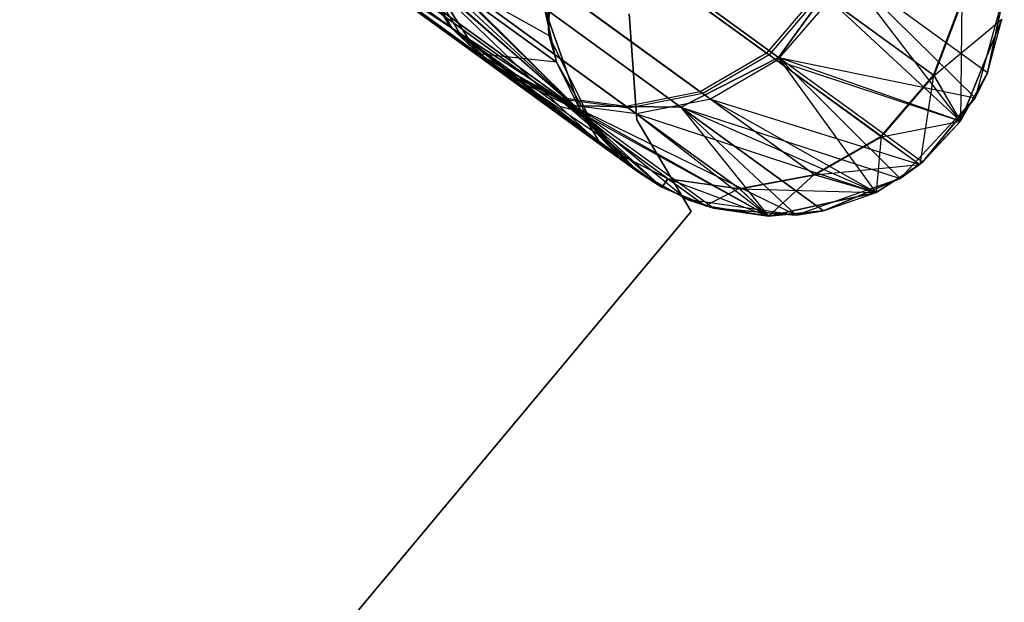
# Model space of a CAD drawing. Extents: x 0.3 to 7.1, y -3.38 to 3.38.
# Tile 439 of 604: x 6.04 to 6.47, y -2.21 to -1.95. Entities that reach past the tile are written whole.
import ezdxf

# ---------------------------------------------------------------- set-up
doc = ezdxf.new("R2010")
doc.units = 0
doc.header["$LTSCALE"] = 2.54
doc.layers.get('0').update_dxf_attribs({"linetype": 'CONTINUOUS'})

# ---------------------------------------------------------------- blocks, each defined once
blk = doc.blocks.new('SINGLES_AVVSTL_STL')
at = {"color": 0}
for p, q in [((6.22553, -1.95746, 56.89735), (6.03873, -1.82175, 56.26082)), ((6.22553, -1.95746, 56.89735), (6.03873, -1.82175, 56.26082)), ((6.04073, -1.8232, 60.06907), (6.22654, -1.9582, 59.43217)), ((6.04073, -1.8232, 60.06907), (6.22654, -1.9582, 59.43217)), ((6.04716, -1.82787, 53.16833), (6.22983, -1.96059, 52.52999)), ((6.04716, -1.82787, 53.16833), (6.22983, -1.96059, 52.52999)), ((6.18382, -1.83687, 18.83209), (6.36806, -1.97073, 18.18647)), ((6.18382, -1.83687, 18.83209), (6.36806, -1.97073, 18.18647)), ((6.36806, -1.97073, 22.5024), (6.18382, -1.83687, 21.85677)), ((6.36806, -1.97073, 22.5024), (6.18382, -1.83687, 21.85677)), ((6.06011, -1.84011, 18.78441), (6.23773, -1.96916, 18.162)), ((6.06011, -1.84011, 18.78441), (6.23773, -1.96916, 18.162)), ((6.23773, -1.96916, 22.52687), (6.06011, -1.84011, 21.90446)), ((6.23773, -1.96916, 22.52687), (6.06011, -1.84011, 21.90446)), ((6.09808, -1.86057, 18.80517), (6.27858, -1.99171, 18.17265)), ((6.09808, -1.86057, 18.80517), (6.27858, -1.99171, 18.17265)), ((6.27858, -1.99171, 22.51622), (6.09808, -1.86057, 21.8837)), ((6.27858, -1.99171, 22.51622), (6.09808, -1.86057, 21.8837)), ((6.14272, -1.8594, 18.82238), (6.32562, -1.99228, 18.18148)), ((6.14272, -1.8594, 18.82238), (6.32562, -1.99228, 18.18148)), ((6.32562, -1.99228, 22.50739), (6.14272, -1.8594, 21.86649)), ((6.32562, -1.99228, 22.50739), (6.14272, -1.8594, 21.86649)), ((6.28107, -1.90944, 56.53104), (6.36287, -1.96887, 56.8695)), ((6.28107, -1.90944, 56.53104), (6.36287, -1.96887, 56.8695)), ((6.26841, -1.96127, 1.70622), (6.26957, -1.91342, 1.70622)), ((6.26841, -1.96127, 1.70622), (6.26957, -1.91342, 1.70622)), ((6.28264, -1.91058, 59.79841), (6.36393, -1.96964, 59.4598)), ((6.28264, -1.91058, 59.79841), (6.36393, -1.96964, 59.4598)), ((6.16376, -1.91632, 56.56407), (6.22553, -1.95746, 56.89735)), ((6.24295, -1.97386, 56.89174), (6.16376, -1.91632, 56.56407)), ((6.24295, -1.97386, 56.89174), (6.16376, -1.91632, 56.56407)), ((6.16376, -1.91632, 56.56407), (6.22553, -1.95746, 56.89735)), ((6.22654, -1.9582, 59.43217), (6.16528, -1.91743, 59.76556)), ((6.16528, -1.91743, 59.76556), (6.24398, -1.9746, 59.43774)), ((6.16528, -1.91743, 59.76556), (6.24398, -1.9746, 59.43774)), ((6.22654, -1.9582, 59.43217), (6.16528, -1.91743, 59.76556)), ((6.36735, -1.97213, 52.55688), (6.28774, -1.91428, 52.89613)), ((6.36735, -1.97213, 52.55688), (6.28774, -1.91428, 52.89613)), ((6.22983, -1.96059, 52.52999), (6.17021, -1.92101, 52.86384)), ((6.24729, -1.97701, 52.53541), (6.17021, -1.92101, 52.86384)), ((6.22983, -1.96059, 52.52999), (6.17021, -1.92101, 52.86384)), ((6.24729, -1.97701, 52.53541), (6.17021, -1.92101, 52.86384)), ((6.20766, -1.92111, 59.42348), (6.28241, -1.99449, 58.76742)), ((6.20766, -1.92111, 59.42348), (6.28241, -1.99449, 58.76742)), ((6.21091, -1.92347, 52.52152), (6.28241, -1.99449, 51.88278)), ((6.21091, -1.92347, 52.52152), (6.28241, -1.99449, 51.88278)), ((6.25268, -1.92645, 56.53575), (6.33411, -1.98561, 56.87267)), ((6.25268, -1.92645, 56.53575), (6.33411, -1.98561, 56.87267)), ((6.2671, -1.92524, 17.50622), (6.26841, -1.96127, 17.50622)), ((6.26841, -1.96127, 1.70622), (6.2671, -1.92524, 17.50622)), ((6.26841, -1.96127, 1.70622), (6.2671, -1.92524, 17.50622)), ((6.2671, -1.92524, 17.50622), (6.26841, -1.96127, 17.50622)), ((6.27134, -1.98794, 56.88436), (6.19128, -1.92977, 56.55311)), ((6.27134, -1.98794, 56.88436), (6.19128, -1.92977, 56.55311)), ((6.19282, -1.93089, 59.77646), (6.27237, -1.98869, 59.44506)), ((6.19282, -1.93089, 59.77646), (6.27237, -1.98869, 59.44506)), ((6.23773, -1.96916, 18.162), (6.21242, -1.92979, 18.15197)), ((6.21242, -1.92979, 18.15197), (6.27172, -1.97288, 17.50622)), ((6.23773, -1.96916, 18.162), (6.21242, -1.92979, 18.15197)), ((6.26841, -1.96127, 17.50622), (6.21242, -1.92979, 18.15197)), ((6.26841, -1.96127, 17.50622), (6.21242, -1.92979, 18.15197)), ((6.21242, -1.92979, 18.15197), (6.27172, -1.97288, 17.50622)), ((6.28241, -1.99449, 23.18265), (6.21242, -1.92979, 22.5369)), ((6.21242, -1.92979, 22.5369), (6.23773, -1.96916, 22.52687)), ((6.21242, -1.92979, 22.5369), (6.23773, -1.96916, 22.52687)), ((6.27172, -1.97288, 23.18265), (6.21242, -1.92979, 22.5369)), ((6.28241, -1.99449, 23.18265), (6.21242, -1.92979, 22.5369)), ((6.27172, -1.97288, 23.18265), (6.21242, -1.92979, 22.5369)), ((6.25425, -1.92759, 59.79373), (6.33516, -1.98638, 59.45665)), ((6.25425, -1.92759, 59.79373), (6.33516, -1.98638, 59.45665)), ((6.33857, -1.98885, 52.55382), (6.25932, -1.93127, 52.89152)), ((6.33857, -1.98885, 52.55382), (6.25932, -1.93127, 52.89152)), ((6.27573, -1.99113, 52.54254), (6.1978, -1.93451, 52.87456)), ((6.27573, -1.99113, 52.54254), (6.1978, -1.93451, 52.87456)), ((6.22553, -1.95746, 56.89735), (6.21041, -1.93185, 56.9038)), ((6.2732, -1.9921, 57.2301), (6.21041, -1.93185, 56.9038)), ((6.22553, -1.95746, 56.89735), (6.21041, -1.93185, 56.9038)), ((6.28241, -1.99449, 57.56742), (6.21041, -1.93185, 56.9038)), ((6.2732, -1.9921, 57.2301), (6.21041, -1.93185, 56.9038)), ((6.28241, -1.99449, 57.56742), (6.21041, -1.93185, 56.9038)), ((6.21141, -1.93258, 59.42578), (6.28241, -1.99449, 58.76742)), ((6.22654, -1.9582, 59.43217), (6.21141, -1.93258, 59.42578)), ((6.22654, -1.9582, 59.43217), (6.21141, -1.93258, 59.42578)), ((6.21141, -1.93258, 59.42578), (6.28241, -1.99449, 58.76742)), ((6.21467, -1.93495, 52.52375), (6.28241, -1.99449, 51.88278)), ((6.22983, -1.96059, 52.52999), (6.21467, -1.93495, 52.52375)), ((6.22983, -1.96059, 52.52999), (6.21467, -1.93495, 52.52375)), ((6.21467, -1.93495, 52.52375), (6.28241, -1.99449, 51.88278)), ((6.22113, -1.93328, 56.54358), (6.30194, -1.99199, 56.87794)), ((6.22113, -1.93328, 56.54358), (6.30194, -1.99199, 56.87794)), ((6.22268, -1.93441, 59.78594), (6.30298, -1.99275, 59.45143)), ((6.22268, -1.93441, 59.78594), (6.30298, -1.99275, 59.45143)), ((6.3962, -1.93201, 18.18647), (6.36806, -1.97073, 18.18647)), ((6.3962, -1.93201, 18.18647), (6.36806, -1.97073, 18.18647)), ((6.36806, -1.97073, 22.5024), (6.3962, -1.93201, 22.5024)), ((6.36806, -1.97073, 22.5024), (6.3962, -1.93201, 22.5024)), ((6.45345, -1.98829, 17.50622), (6.3962, -1.93201, 18.18647)), ((6.45345, -1.98829, 17.50622), (6.3962, -1.93201, 18.18647)), ((6.45867, -1.9774, 17.50622), (6.3962, -1.93201, 18.18647)), ((6.45867, -1.9774, 17.50622), (6.3962, -1.93201, 18.18647)), ((6.45867, -1.9774, 23.18265), (6.3962, -1.93201, 22.5024)), ((6.45867, -1.9774, 23.18265), (6.3962, -1.93201, 22.5024)), ((6.44696, -1.99847, 23.18265), (6.3962, -1.93201, 22.5024)), ((6.44696, -1.99847, 23.18265), (6.3962, -1.93201, 22.5024)), ((6.30637, -1.99521, 52.54873), (6.22771, -1.93807, 52.88387)), ((6.30637, -1.99521, 52.54873), (6.22771, -1.93807, 52.88387)), ((6.38561, -1.94231, 56.86884), (6.36287, -1.96887, 56.8695)), ((6.38561, -1.94231, 56.86884), (6.36287, -1.96887, 56.8695)), ((6.38667, -1.94308, 59.46046), (6.36393, -1.96964, 59.4598)), ((6.38667, -1.94308, 59.46046), (6.36393, -1.96964, 59.4598)), ((6.43531, -1.97842, 57.21575), (6.38561, -1.94231, 56.86884)), ((6.43531, -1.97842, 57.21575), (6.38561, -1.94231, 56.86884)), ((6.38667, -1.94308, 59.46046), (6.43558, -1.97861, 59.11627)), ((6.38667, -1.94308, 59.46046), (6.43558, -1.97861, 59.11627)), ((6.46602, -1.94211, 1.70622), (6.45345, -1.98829, 1.70622)), ((6.46602, -1.94211, 1.70622), (6.45345, -1.98829, 1.70622)), ((6.45867, -1.9774, 17.50622), (6.46602, -1.94211, 17.50622)), ((6.46602, -1.94211, 1.70622), (6.45867, -1.9774, 17.50622)), ((6.45867, -1.9774, 17.50622), (6.46602, -1.94211, 17.50622)), ((6.46602, -1.94211, 1.70622), (6.45867, -1.9774, 17.50622)), ((6.3901, -1.94557, 52.55752), (6.36735, -1.97213, 52.55688)), ((6.3901, -1.94557, 52.55752), (6.36735, -1.97213, 52.55688)), ((6.3901, -1.94557, 52.55752), (6.44696, -1.99847, 51.88278)), ((6.3901, -1.94557, 52.55752), (6.44696, -1.99847, 51.88278)), ((6.43531, -1.97842, 57.21575), (6.44758, -1.94599, 57.21682)), ((6.43531, -1.97842, 57.21575), (6.44758, -1.94599, 57.21682)), ((6.43558, -1.97861, 59.11627), (6.44785, -1.94618, 59.11521)), ((6.43558, -1.97861, 59.11627), (6.44785, -1.94618, 59.11521)), ((6.44758, -1.94599, 57.21682), (6.44696, -1.99847, 57.56742)), ((6.44758, -1.94599, 57.21682), (6.44696, -1.99847, 57.56742)), ((6.26652, -1.94934, 23.18265), (6.27172, -1.97288, 23.18265)), ((6.27172, -1.97288, 23.18265), (6.26652, -1.94934, 51.88278)), ((6.27172, -1.97288, 23.18265), (6.26652, -1.94934, 51.88278)), ((6.28241, -1.99449, 51.88278), (6.26652, -1.94934, 51.88278)), ((6.26652, -1.94934, 23.18265), (6.27172, -1.97288, 23.18265)), ((6.28241, -1.99449, 51.88278), (6.26652, -1.94934, 51.88278)), ((6.26652, -1.94934, 58.76742), (6.28241, -1.99449, 58.76742)), ((6.26652, -1.94934, 57.56742), (6.28241, -1.99449, 57.56742)), ((6.26652, -1.94934, 58.76742), (6.28241, -1.99449, 58.76742)), ((6.26652, -1.94934, 57.56742), (6.28241, -1.99449, 57.56742)), ((6.30651, -1.99787, 1.9), (6.30325, -1.95178, 1.9)), ((6.30325, -1.95178, 1.7), (6.30651, -1.99787, 1.7)), ((6.30325, -1.95178, 1.7), (6.30651, -1.99787, 1.7)), ((6.30651, -1.99787, 1.9), (6.30325, -1.95178, 1.9)), ((6.43558, -1.97861, 59.11627), (6.465, -1.95414, 58.76742)), ((6.43558, -1.97861, 59.11627), (6.465, -1.95414, 58.76742)), ((6.44696, -1.99847, 23.18265), (6.465, -1.95414, 51.88278)), ((6.465, -1.95414, 51.88278), (6.44696, -1.99847, 51.88278)), ((6.44696, -1.99847, 23.18265), (6.465, -1.95414, 51.88278)), ((6.465, -1.95414, 51.88278), (6.44696, -1.99847, 51.88278)), ((6.44696, -1.99847, 58.76742), (6.465, -1.95414, 58.76742)), ((6.44696, -1.99847, 58.76742), (6.465, -1.95414, 58.76742)), ((6.44696, -1.99847, 57.56742), (6.465, -1.95414, 57.56742)), ((6.44696, -1.99847, 57.56742), (6.465, -1.95414, 57.56742)), ((6.45867, -1.9774, 23.18265), (6.465, -1.95414, 51.88278)), ((6.45867, -1.9774, 23.18265), (6.465, -1.95414, 51.88278)), ((6.45867, -1.9774, 23.18265), (6.465, -1.95414, 23.18265)), ((6.45867, -1.9774, 23.18265), (6.465, -1.95414, 23.18265)), ((6.24295, -1.97386, 56.89174), (6.22553, -1.95746, 56.89735)), ((6.24295, -1.97386, 56.89174), (6.22553, -1.95746, 56.89735)), ((6.2732, -1.9921, 57.2301), (6.22553, -1.95746, 56.89735)), ((6.2732, -1.9921, 57.2301), (6.22553, -1.95746, 56.89735)), ((6.28241, -1.99449, 58.76742), (6.22654, -1.9582, 59.43217)), ((6.22654, -1.9582, 59.43217), (6.24398, -1.9746, 59.43774)), ((6.22654, -1.9582, 59.43217), (6.24398, -1.9746, 59.43774)), ((6.22654, -1.9582, 59.43217), (6.29128, -2.00897, 59.10483)), ((6.22654, -1.9582, 59.43217), (6.29128, -2.00897, 59.10483)), ((6.28241, -1.99449, 58.76742), (6.22654, -1.9582, 59.43217)), ((6.28241, -1.99449, 51.88278), (6.22983, -1.96059, 52.52999)), ((6.30728, -2.02059, 51.88278), (6.22983, -1.96059, 52.52999)), ((6.28241, -1.99449, 51.88278), (6.22983, -1.96059, 52.52999)), ((6.30728, -2.02059, 51.88278), (6.22983, -1.96059, 52.52999)), ((6.24729, -1.97701, 52.53541), (6.22983, -1.96059, 52.52999)), ((6.24729, -1.97701, 52.53541), (6.22983, -1.96059, 52.52999)), ((6.28962, -2.00418, 1.70622), (6.26841, -1.96127, 1.70622)), ((6.26841, -1.96127, 17.50622), (6.27172, -1.97288, 17.50622)), ((6.26841, -1.96127, 1.70622), (6.26841, -1.96127, 17.50622)), ((6.26841, -1.96127, 1.70622), (6.26841, -1.96127, 17.50622)), ((6.26841, -1.96127, 1.70622), (6.27172, -1.97288, 17.50622)), ((6.26841, -1.96127, 17.50622), (6.27172, -1.97288, 17.50622)), ((6.26841, -1.96127, 1.70622), (6.27172, -1.97288, 17.50622)), ((6.28962, -2.00418, 1.70622), (6.26841, -1.96127, 1.70622)), ((6.27172, -1.97288, 17.50622), (6.23773, -1.96916, 18.162)), ((6.28962, -2.00418, 17.50622), (6.23773, -1.96916, 18.162)), ((6.27172, -1.97288, 17.50622), (6.23773, -1.96916, 18.162)), ((6.28962, -2.00418, 17.50622), (6.23773, -1.96916, 18.162)), ((6.29795, -2.01292, 17.50622), (6.23773, -1.96916, 18.162)), ((6.29795, -2.01292, 17.50622), (6.23773, -1.96916, 18.162)), ((6.27858, -1.99171, 18.17265), (6.23773, -1.96916, 18.162)), ((6.27858, -1.99171, 18.17265), (6.23773, -1.96916, 18.162)), ((6.30728, -2.02059, 23.18265), (6.23773, -1.96916, 22.52687)), ((6.23773, -1.96916, 22.52687), (6.27858, -1.99171, 22.51622)), ((6.29795, -2.01292, 23.18265), (6.23773, -1.96916, 22.52687)), ((6.30728, -2.02059, 23.18265), (6.23773, -1.96916, 22.52687)), ((6.29795, -2.01292, 23.18265), (6.23773, -1.96916, 22.52687)), ((6.28241, -1.99449, 23.18265), (6.23773, -1.96916, 22.52687)), ((6.28241, -1.99449, 23.18265), (6.23773, -1.96916, 22.52687)), ((6.23773, -1.96916, 22.52687), (6.27858, -1.99171, 22.51622)), ((6.36287, -1.96887, 56.8695), (6.33411, -1.98561, 56.87267)), ((6.36287, -1.96887, 56.8695), (6.33411, -1.98561, 56.87267)), ((6.36393, -1.96964, 59.4598), (6.33516, -1.98638, 59.45665)), ((6.36393, -1.96964, 59.4598), (6.33516, -1.98638, 59.45665)), ((6.41252, -2.00495, 57.21608), (6.36287, -1.96887, 56.8695)), ((6.41252, -2.00495, 57.21608), (6.36287, -1.96887, 56.8695)), ((6.36393, -1.96964, 59.4598), (6.41279, -2.00514, 59.11594)), ((6.36393, -1.96964, 59.4598), (6.41279, -2.00514, 59.11594)), ((6.27134, -1.98794, 56.88436), (6.24295, -1.97386, 56.89174)), ((6.29102, -2.00879, 57.22728), (6.24295, -1.97386, 56.89174)), ((6.27134, -1.98794, 56.88436), (6.24295, -1.97386, 56.89174)), ((6.29102, -2.00879, 57.22728), (6.24295, -1.97386, 56.89174)), ((6.27172, -1.97288, 17.50622), (6.28962, -2.00418, 17.50622)), ((6.28962, -2.00418, 1.70622), (6.27172, -1.97288, 17.50622)), ((6.28962, -2.00418, 1.70622), (6.27172, -1.97288, 17.50622)), ((6.27172, -1.97288, 17.50622), (6.28962, -2.00418, 17.50622)), ((6.27172, -1.97288, 23.18265), (6.28241, -1.99449, 51.88278)), ((6.27172, -1.97288, 23.18265), (6.28241, -1.99449, 23.18265)), ((6.27172, -1.97288, 23.18265), (6.28241, -1.99449, 51.88278)), ((6.27172, -1.97288, 23.18265), (6.28241, -1.99449, 23.18265)), ((6.36806, -1.97073, 18.18647), (6.32562, -1.99228, 18.18148)), ((6.36806, -1.97073, 18.18647), (6.32562, -1.99228, 18.18148)), ((6.32562, -1.99228, 22.50739), (6.36806, -1.97073, 22.5024)), ((6.32562, -1.99228, 22.50739), (6.36806, -1.97073, 22.5024)), ((6.36735, -1.97213, 52.55688), (6.33857, -1.98885, 52.55382)), ((6.36735, -1.97213, 52.55688), (6.33857, -1.98885, 52.55382)), ((6.36735, -1.97213, 52.55688), (6.44696, -1.99847, 51.88278)), ((6.36735, -1.97213, 52.55688), (6.44696, -1.99847, 51.88278)), ((6.36735, -1.97213, 52.55688), (6.42931, -2.01714, 51.88278)), ((6.36735, -1.97213, 52.55688), (6.42931, -2.01714, 51.88278)), ((6.36806, -1.97073, 18.18647), (6.45345, -1.98829, 17.50622)), ((6.42086, -2.02334, 17.50622), (6.36806, -1.97073, 18.18647)), ((6.42086, -2.02334, 17.50622), (6.36806, -1.97073, 18.18647)), ((6.43054, -2.01612, 17.50622), (6.36806, -1.97073, 18.18647)), ((6.43054, -2.01612, 17.50622), (6.36806, -1.97073, 18.18647)), ((6.36806, -1.97073, 18.18647), (6.45345, -1.98829, 17.50622)), ((6.44696, -1.99847, 23.18265), (6.36806, -1.97073, 22.5024)), ((6.43054, -2.01612, 23.18265), (6.36806, -1.97073, 22.5024)), ((6.44696, -1.99847, 23.18265), (6.36806, -1.97073, 22.5024)), ((6.43054, -2.01612, 23.18265), (6.36806, -1.97073, 22.5024)), ((6.41037, -2.02933, 23.18265), (6.36806, -1.97073, 22.5024)), ((6.41037, -2.02933, 23.18265), (6.36806, -1.97073, 22.5024)), ((6.27237, -1.98869, 59.44506), (6.24398, -1.9746, 59.43774)), ((6.24398, -1.9746, 59.43774), (6.29128, -2.00897, 59.10483)), ((6.27237, -1.98869, 59.44506), (6.24398, -1.9746, 59.43774)), ((6.24398, -1.9746, 59.43774), (6.29128, -2.00897, 59.10483)), ((6.27573, -1.99113, 52.54254), (6.24729, -1.97701, 52.53541)), ((6.24729, -1.97701, 52.53541), (6.31746, -2.02709, 51.88278)), ((6.24729, -1.97701, 52.53541), (6.31746, -2.02709, 51.88278)), ((6.24729, -1.97701, 52.53541), (6.30728, -2.02059, 51.88278)), ((6.24729, -1.97701, 52.53541), (6.30728, -2.02059, 51.88278)), ((6.27573, -1.99113, 52.54254), (6.24729, -1.97701, 52.53541)), ((6.44696, -1.99847, 23.18265), (6.45867, -1.9774, 23.18265)), ((6.44696, -1.99847, 23.18265), (6.45867, -1.9774, 23.18265)), ((6.45345, -1.98829, 17.50622), (6.45867, -1.9774, 17.50622)), ((6.45867, -1.9774, 17.50622), (6.45345, -1.98829, 1.70622)), ((6.45867, -1.9774, 17.50622), (6.45345, -1.98829, 1.70622)), ((6.45345, -1.98829, 17.50622), (6.45867, -1.9774, 17.50622)), ((6.41252, -2.00495, 57.21608), (6.43531, -1.97842, 57.21575)), ((6.41252, -2.00495, 57.21608), (6.43531, -1.97842, 57.21575)), ((6.41279, -2.00514, 59.11594), (6.43558, -1.97861, 59.11627)), ((6.41279, -2.00514, 59.11594), (6.43558, -1.97861, 59.11627)), ((6.43531, -1.97842, 57.21575), (6.42931, -2.01714, 57.56742)), ((6.43531, -1.97842, 57.21575), (6.42931, -2.01714, 57.56742)), ((6.43531, -1.97842, 57.21575), (6.44696, -1.99847, 57.56742)), ((6.43531, -1.97842, 57.21575), (6.44696, -1.99847, 57.56742)), ((6.43558, -1.97861, 59.11627), (6.44696, -1.99847, 58.76742)), ((6.43558, -1.97861, 59.11627), (6.44696, -1.99847, 58.76742)), ((6.33411, -1.98561, 56.87267), (6.30194, -1.99199, 56.87794)), ((6.33411, -1.98561, 56.87267), (6.30194, -1.99199, 56.87794)), ((6.33516, -1.98638, 59.45665), (6.30298, -1.99275, 59.45143)), ((6.33516, -1.98638, 59.45665), (6.30298, -1.99275, 59.45143)), ((6.38354, -2.02152, 57.21768), (6.33411, -1.98561, 56.87267)), ((6.38354, -2.02152, 57.21768), (6.33411, -1.98561, 56.87267)), ((6.33516, -1.98638, 59.45665), (6.3838, -2.02172, 59.11436)), ((6.33516, -1.98638, 59.45665), (6.3838, -2.02172, 59.11436)), ((6.30194, -1.99199, 56.87794), (6.27134, -1.98794, 56.88436)), ((6.31993, -2.02325, 57.22356), (6.27134, -1.98794, 56.88436)), ((6.31993, -2.02325, 57.22356), (6.27134, -1.98794, 56.88436)), ((6.30194, -1.99199, 56.87794), (6.27134, -1.98794, 56.88436)), ((6.30298, -1.99275, 59.45143), (6.27237, -1.98869, 59.44506)), ((6.27237, -1.98869, 59.44506), (6.3202, -2.02344, 59.10852)), ((6.27237, -1.98869, 59.44506), (6.3202, -2.02344, 59.10852)), ((6.30298, -1.99275, 59.45143), (6.27237, -1.98869, 59.44506)), ((6.30637, -1.99521, 52.54873), (6.27573, -1.99113, 52.54254)), ((6.27573, -1.99113, 52.54254), (6.36364, -2.03966, 51.88278)), ((6.27573, -1.99113, 52.54254), (6.36364, -2.03966, 51.88278)), ((6.27573, -1.99113, 52.54254), (6.33636, -2.03518, 51.88278)), ((6.27573, -1.99113, 52.54254), (6.33636, -2.03518, 51.88278)), ((6.27573, -1.99113, 52.54254), (6.31746, -2.02709, 51.88278)), ((6.27573, -1.99113, 52.54254), (6.31746, -2.02709, 51.88278)), ((6.30637, -1.99521, 52.54873), (6.27573, -1.99113, 52.54254)), ((6.33857, -1.98885, 52.55382), (6.30637, -1.99521, 52.54873)), ((6.33857, -1.98885, 52.55382), (6.30637, -1.99521, 52.54873)), ((6.33857, -1.98885, 52.55382), (6.42931, -2.01714, 51.88278)), ((6.33857, -1.98885, 52.55382), (6.42931, -2.01714, 51.88278)), ((6.33857, -1.98885, 52.55382), (6.41037, -2.02933, 51.88278)), ((6.33857, -1.98885, 52.55382), (6.41037, -2.02933, 51.88278)), ((6.45345, -1.98829, 1.70622), (6.42086, -2.02334, 1.70622)), ((6.45345, -1.98829, 1.70622), (6.42086, -2.02334, 1.70622)), ((6.43054, -2.01612, 17.50622), (6.45345, -1.98829, 17.50622)), ((6.45345, -1.98829, 1.70622), (6.43054, -2.01612, 17.50622)), ((6.43054, -2.01612, 17.50622), (6.45345, -1.98829, 17.50622)), ((6.45345, -1.98829, 1.70622), (6.43054, -2.01612, 17.50622)), ((6.45345, -1.98829, 17.50622), (6.45345, -1.98829, 1.70622)), ((6.45345, -1.98829, 17.50622), (6.45345, -1.98829, 1.70622)), ((6.29102, -2.00879, 57.22728), (6.2732, -1.9921, 57.2301)), ((6.29102, -2.00879, 57.22728), (6.2732, -1.9921, 57.2301)), ((6.28241, -1.99449, 57.56742), (6.2732, -1.9921, 57.2301)), ((6.28241, -1.99449, 57.56742), (6.2732, -1.9921, 57.2301)), ((6.33978, -2.03618, 17.50622), (6.27858, -1.99171, 18.17265)), ((6.27858, -1.99171, 18.17265), (6.32834, -2.03231, 17.50622)), ((6.33978, -2.03618, 17.50622), (6.27858, -1.99171, 18.17265)), ((6.37571, -2.03922, 17.50622), (6.27858, -1.99171, 18.17265)), ((6.37571, -2.03922, 17.50622), (6.27858, -1.99171, 18.17265)), ((6.32562, -1.99228, 18.18148), (6.27858, -1.99171, 18.17265)), ((6.29795, -2.01292, 17.50622), (6.27858, -1.99171, 18.17265)), ((6.29795, -2.01292, 17.50622), (6.27858, -1.99171, 18.17265)), ((6.30728, -2.02059, 17.50622), (6.27858, -1.99171, 18.17265)), ((6.30728, -2.02059, 17.50622), (6.27858, -1.99171, 18.17265)), ((6.27858, -1.99171, 18.17265), (6.32834, -2.03231, 17.50622)), ((6.32562, -1.99228, 18.18148), (6.27858, -1.99171, 18.17265)), ((6.33978, -2.03618, 23.18265), (6.27858, -1.99171, 22.51622)), ((6.27858, -1.99171, 22.51622), (6.36364, -2.03966, 23.18265)), ((6.27858, -1.99171, 22.51622), (6.36364, -2.03966, 23.18265)), ((6.27858, -1.99171, 22.51622), (6.32562, -1.99228, 22.50739)), ((6.31746, -2.02709, 23.18265), (6.27858, -1.99171, 22.51622)), ((6.33978, -2.03618, 23.18265), (6.27858, -1.99171, 22.51622)), ((6.31746, -2.02709, 23.18265), (6.27858, -1.99171, 22.51622)), ((6.30728, -2.02059, 23.18265), (6.27858, -1.99171, 22.51622)), ((6.30728, -2.02059, 23.18265), (6.27858, -1.99171, 22.51622)), ((6.27858, -1.99171, 22.51622), (6.32562, -1.99228, 22.50739)), ((6.28241, -1.99449, 23.18265), (6.28241, -1.99449, 51.88278)), ((6.28241, -1.99449, 23.18265), (6.28241, -1.99449, 51.88278)), ((6.28241, -1.99449, 23.18265), (6.29795, -2.01292, 23.18265)), ((6.29795, -2.01292, 23.18265), (6.28241, -1.99449, 51.88278)), ((6.29795, -2.01292, 23.18265), (6.28241, -1.99449, 51.88278)), ((6.30728, -2.02059, 51.88278), (6.28241, -1.99449, 51.88278)), ((6.28241, -1.99449, 23.18265), (6.29795, -2.01292, 23.18265)), ((6.30728, -2.02059, 51.88278), (6.28241, -1.99449, 51.88278)), ((6.28241, -1.99449, 58.76742), (6.29128, -2.00897, 59.10483)), ((6.28241, -1.99449, 58.76742), (6.29128, -2.00897, 59.10483)), ((6.28241, -1.99449, 58.76742), (6.30728, -2.02059, 58.76742)), ((6.28241, -1.99449, 57.56742), (6.28241, -1.99449, 58.76742)), ((6.28241, -1.99449, 57.56742), (6.28241, -1.99449, 58.76742)), ((6.28241, -1.99449, 57.56742), (6.30728, -2.02059, 57.56742)), ((6.28241, -1.99449, 58.76742), (6.30728, -2.02059, 58.76742)), ((6.28241, -1.99449, 57.56742), (6.30728, -2.02059, 57.56742)), ((6.28241, -1.99449, 57.56742), (6.29102, -2.00879, 57.22728)), ((6.28241, -1.99449, 57.56742), (6.29102, -2.00879, 57.22728)), ((6.35099, -2.02763, 57.22032), (6.30194, -1.99199, 56.87794)), ((6.35099, -2.02763, 57.22032), (6.30194, -1.99199, 56.87794)), ((6.30298, -1.99275, 59.45143), (6.35125, -2.02782, 59.11172)), ((6.30298, -1.99275, 59.45143), (6.35125, -2.02782, 59.11172)), ((6.30637, -1.99521, 52.54873), (6.41037, -2.02933, 51.88278)), ((6.30637, -1.99521, 52.54873), (6.41037, -2.02933, 51.88278)), ((6.30637, -1.99521, 52.54873), (6.36364, -2.03966, 51.88278)), ((6.30637, -1.99521, 52.54873), (6.36364, -2.03966, 51.88278)), ((6.32562, -1.99228, 18.18148), (6.42086, -2.02334, 17.50622)), ((6.37571, -2.03922, 17.50622), (6.32562, -1.99228, 18.18148)), ((6.37571, -2.03922, 17.50622), (6.32562, -1.99228, 18.18148)), ((6.38763, -2.03734, 17.50622), (6.32562, -1.99228, 18.18148)), ((6.38763, -2.03734, 17.50622), (6.32562, -1.99228, 18.18148)), ((6.32562, -1.99228, 18.18148), (6.42086, -2.02334, 17.50622)), ((6.41037, -2.02933, 23.18265), (6.32562, -1.99228, 22.50739)), ((6.32562, -1.99228, 22.50739), (6.36364, -2.03966, 23.18265)), ((6.32562, -1.99228, 22.50739), (6.36364, -2.03966, 23.18265)), ((6.32562, -1.99228, 22.50739), (6.38763, -2.03734, 23.18265)), ((6.32562, -1.99228, 22.50739), (6.38763, -2.03734, 23.18265)), ((6.41037, -2.02933, 23.18265), (6.32562, -1.99228, 22.50739)), ((6.33015, -2.03758, 1.9), (6.30651, -1.99787, 1.9)), ((6.30651, -1.99787, 1.7), (6.33015, -2.03758, 1.7)), ((6.30651, -1.99787, 1.7), (6.33015, -2.03758, 1.7)), ((6.30651, -1.99787, 1.7), (6.30651, -1.99787, 1.9)), ((6.33015, -2.03758, 1.9), (6.30651, -1.99787, 1.9)), ((6.30651, -1.99787, 1.7), (6.30651, -1.99787, 1.9)), ((6.41279, -2.00514, 59.11594), (6.44696, -1.99847, 58.76742)), ((6.41279, -2.00514, 59.11594), (6.44696, -1.99847, 58.76742)), ((6.44696, -1.99847, 51.88278), (6.42931, -2.01714, 51.88278)), ((6.44696, -1.99847, 51.88278), (6.42931, -2.01714, 51.88278)), ((6.42931, -2.01714, 58.76742), (6.44696, -1.99847, 58.76742)), ((6.42931, -2.01714, 57.56742), (6.44696, -1.99847, 57.56742)), ((6.42931, -2.01714, 58.76742), (6.44696, -1.99847, 58.76742)), ((6.42931, -2.01714, 57.56742), (6.44696, -1.99847, 57.56742)), ((6.43054, -2.01612, 23.18265), (6.44696, -1.99847, 51.88278)), ((6.43054, -2.01612, 23.18265), (6.44696, -1.99847, 51.88278)), ((6.43054, -2.01612, 23.18265), (6.44696, -1.99847, 23.18265)), ((6.43054, -2.01612, 23.18265), (6.44696, -1.99847, 23.18265)), ((6.44696, -1.99847, 23.18265), (6.44696, -1.99847, 51.88278)), ((6.44696, -1.99847, 23.18265), (6.44696, -1.99847, 51.88278)), ((6.44696, -1.99847, 57.56742), (6.44696, -1.99847, 58.76742)), ((6.44696, -1.99847, 57.56742), (6.44696, -1.99847, 58.76742)), ((6.30728, -2.02059, 1.70622), (6.28962, -2.00418, 1.70622)), ((6.28962, -2.00418, 17.50622), (6.29795, -2.01292, 17.50622)), ((6.28962, -2.00418, 1.70622), (6.28962, -2.00418, 17.50622)), ((6.30728, -2.02059, 17.50622), (6.28962, -2.00418, 1.70622)), ((6.30728, -2.02059, 1.70622), (6.28962, -2.00418, 1.70622)), ((6.30728, -2.02059, 17.50622), (6.28962, -2.00418, 1.70622)), ((6.29795, -2.01292, 17.50622), (6.28962, -2.00418, 1.70622)), ((6.29795, -2.01292, 17.50622), (6.28962, -2.00418, 1.70622)), ((6.28962, -2.00418, 17.50622), (6.29795, -2.01292, 17.50622)), ((6.28962, -2.00418, 1.70622), (6.28962, -2.00418, 17.50622)), ((6.38354, -2.02152, 57.21768), (6.41252, -2.00495, 57.21608)), ((6.38354, -2.02152, 57.21768), (6.41252, -2.00495, 57.21608)), ((6.3838, -2.02172, 59.11436), (6.41279, -2.00514, 59.11594)), ((6.3838, -2.02172, 59.11436), (6.41279, -2.00514, 59.11594)), ((6.41252, -2.00495, 57.21608), (6.41037, -2.02933, 57.56742)), ((6.41252, -2.00495, 57.21608), (6.41037, -2.02933, 57.56742)), ((6.41252, -2.00495, 57.21608), (6.42931, -2.01714, 57.56742)), ((6.41252, -2.00495, 57.21608), (6.42931, -2.01714, 57.56742)), ((6.41279, -2.00514, 59.11594), (6.42931, -2.01714, 58.76742)), ((6.41279, -2.00514, 59.11594), (6.42931, -2.01714, 58.76742)), ((6.29102, -2.00879, 57.22728), (6.30728, -2.02059, 57.56742)), ((6.29102, -2.00879, 57.22728), (6.30728, -2.02059, 57.56742)), ((6.29102, -2.00879, 57.22728), (6.31746, -2.02709, 57.56742)), ((6.29102, -2.00879, 57.22728), (6.31746, -2.02709, 57.56742)), ((6.29102, -2.00879, 57.22728), (6.31993, -2.02325, 57.22356)), ((6.29102, -2.00879, 57.22728), (6.31993, -2.02325, 57.22356)), ((6.31746, -2.02709, 58.76742), (6.29128, -2.00897, 59.10483)), ((6.29128, -2.00897, 59.10483), (6.30728, -2.02059, 58.76742)), ((6.31746, -2.02709, 58.76742), (6.29128, -2.00897, 59.10483)), ((6.3202, -2.02344, 59.10852), (6.29128, -2.00897, 59.10483)), ((6.3202, -2.02344, 59.10852), (6.29128, -2.00897, 59.10483)), ((6.29128, -2.00897, 59.10483), (6.30728, -2.02059, 58.76742)), ((6.29795, -2.01292, 17.50622), (6.30728, -2.02059, 17.50622)), ((6.29795, -2.01292, 17.50622), (6.30728, -2.02059, 17.50622)), ((6.29795, -2.01292, 23.18265), (6.30728, -2.02059, 51.88278)), ((6.29795, -2.01292, 23.18265), (6.30728, -2.02059, 51.88278)), ((6.29795, -2.01292, 23.18265), (6.30728, -2.02059, 23.18265)), ((6.29795, -2.01292, 23.18265), (6.30728, -2.02059, 23.18265)), ((6.41037, -2.02933, 23.18265), (6.43054, -2.01612, 23.18265)), ((6.41037, -2.02933, 23.18265), (6.43054, -2.01612, 23.18265)), ((6.42086, -2.02334, 17.50622), (6.43054, -2.01612, 17.50622)), ((6.43054, -2.01612, 17.50622), (6.42086, -2.02334, 1.70622)), ((6.43054, -2.01612, 17.50622), (6.42086, -2.02334, 1.70622)), ((6.42086, -2.02334, 17.50622), (6.43054, -2.01612, 17.50622)), ((6.43054, -2.01612, 23.18265), (6.42931, -2.01714, 51.88278)), ((6.43054, -2.01612, 23.18265), (6.42931, -2.01714, 51.88278)), ((6.32834, -2.03231, 1.70622), (6.30728, -2.02059, 1.70622)), ((6.30728, -2.02059, 17.50622), (6.32834, -2.03231, 17.50622)), ((6.30728, -2.02059, 17.50622), (6.32834, -2.03231, 17.50622)), ((6.30728, -2.02059, 17.50622), (6.30728, -2.02059, 1.70622)), ((6.32834, -2.03231, 1.70622), (6.30728, -2.02059, 1.70622)), ((6.30728, -2.02059, 17.50622), (6.30728, -2.02059, 1.70622)), ((6.30728, -2.02059, 23.18265), (6.30728, -2.02059, 51.88278)), ((6.30728, -2.02059, 23.18265), (6.30728, -2.02059, 51.88278)), ((6.30728, -2.02059, 23.18265), (6.31746, -2.02709, 23.18265)), ((6.31746, -2.02709, 51.88278), (6.30728, -2.02059, 51.88278)), ((6.30728, -2.02059, 23.18265), (6.31746, -2.02709, 23.18265)), ((6.31746, -2.02709, 51.88278), (6.30728, -2.02059, 51.88278)), ((6.30728, -2.02059, 58.76742), (6.31746, -2.02709, 58.76742)), ((6.30728, -2.02059, 57.56742), (6.30728, -2.02059, 58.76742)), ((6.30728, -2.02059, 57.56742), (6.30728, -2.02059, 58.76742)), ((6.30728, -2.02059, 57.56742), (6.31746, -2.02709, 57.56742)), ((6.30728, -2.02059, 58.76742), (6.31746, -2.02709, 58.76742)), ((6.30728, -2.02059, 57.56742), (6.31746, -2.02709, 57.56742)), ((6.3838, -2.02172, 59.11436), (6.42931, -2.01714, 58.76742)), ((6.3838, -2.02172, 59.11436), (6.42931, -2.01714, 58.76742)), ((6.41037, -2.02933, 23.18265), (6.42931, -2.01714, 51.88278)), ((6.42931, -2.01714, 51.88278), (6.41037, -2.02933, 51.88278)), ((6.41037, -2.02933, 23.18265), (6.42931, -2.01714, 51.88278)), ((6.42931, -2.01714, 51.88278), (6.41037, -2.02933, 51.88278)), ((6.41037, -2.02933, 58.76742), (6.42931, -2.01714, 58.76742)), ((6.41037, -2.02933, 57.56742), (6.42931, -2.01714, 57.56742)), ((6.41037, -2.02933, 58.76742), (6.42931, -2.01714, 58.76742)), ((6.41037, -2.02933, 57.56742), (6.42931, -2.01714, 57.56742)), ((6.42931, -2.01714, 57.56742), (6.42931, -2.01714, 58.76742)), ((6.42931, -2.01714, 57.56742), (6.42931, -2.01714, 58.76742)), ((6.31993, -2.02325, 57.22356), (6.31746, -2.02709, 57.56742)), ((6.31993, -2.02325, 57.22356), (6.31746, -2.02709, 57.56742)), ((6.3202, -2.02344, 59.10852), (6.31746, -2.02709, 58.76742)), ((6.3202, -2.02344, 59.10852), (6.31746, -2.02709, 58.76742)), ((6.31993, -2.02325, 57.22356), (6.33636, -2.03518, 57.56742)), ((6.31993, -2.02325, 57.22356), (6.33636, -2.03518, 57.56742)), ((6.31993, -2.02325, 57.22356), (6.35099, -2.02763, 57.22032)), ((6.31993, -2.02325, 57.22356), (6.35099, -2.02763, 57.22032)), ((6.3202, -2.02344, 59.10852), (6.35125, -2.02782, 59.11172)), ((6.3202, -2.02344, 59.10852), (6.35125, -2.02782, 59.11172)), ((6.3202, -2.02344, 59.10852), (6.36364, -2.03966, 58.76742)), ((6.3202, -2.02344, 59.10852), (6.36364, -2.03966, 58.76742)), ((6.3202, -2.02344, 59.10852), (6.33636, -2.03518, 58.76742)), ((6.3202, -2.02344, 59.10852), (6.33636, -2.03518, 58.76742)), ((6.35099, -2.02763, 57.22032), (6.38354, -2.02152, 57.21768)), ((6.35099, -2.02763, 57.22032), (6.38354, -2.02152, 57.21768)), ((6.35125, -2.02782, 59.11172), (6.3838, -2.02172, 59.11436)), ((6.35125, -2.02782, 59.11172), (6.3838, -2.02172, 59.11436)), ((6.38354, -2.02152, 57.21768), (6.36364, -2.03966, 57.56742)), ((6.38354, -2.02152, 57.21768), (6.36364, -2.03966, 57.56742)), ((6.42086, -2.02334, 1.70622), (6.37571, -2.03922, 1.70622)), ((6.42086, -2.02334, 1.70622), (6.37571, -2.03922, 1.70622)), ((6.38354, -2.02152, 57.21768), (6.41037, -2.02933, 57.56742)), ((6.38354, -2.02152, 57.21768), (6.41037, -2.02933, 57.56742)), ((6.3838, -2.02172, 59.11436), (6.41037, -2.02933, 58.76742)), ((6.3838, -2.02172, 59.11436), (6.41037, -2.02933, 58.76742)), ((6.38763, -2.03734, 17.50622), (6.42086, -2.02334, 17.50622)), ((6.42086, -2.02334, 1.70622), (6.38763, -2.03734, 17.50622)), ((6.38763, -2.03734, 17.50622), (6.42086, -2.02334, 17.50622)), ((6.42086, -2.02334, 1.70622), (6.38763, -2.03734, 17.50622)), ((6.42086, -2.02334, 17.50622), (6.42086, -2.02334, 1.70622)), ((6.42086, -2.02334, 17.50622), (6.42086, -2.02334, 1.70622)), ((6.31746, -2.02709, 23.18265), (6.31746, -2.02709, 51.88278)), ((6.31746, -2.02709, 23.18265), (6.31746, -2.02709, 51.88278)), ((6.31746, -2.02709, 23.18265), (6.33636, -2.03518, 51.88278)), ((6.33636, -2.03518, 51.88278), (6.31746, -2.02709, 51.88278)), ((6.31746, -2.02709, 23.18265), (6.33636, -2.03518, 51.88278)), ((6.31746, -2.02709, 23.18265), (6.33978, -2.03618, 23.18265)), ((6.31746, -2.02709, 23.18265), (6.33978, -2.03618, 23.18265)), ((6.33636, -2.03518, 51.88278), (6.31746, -2.02709, 51.88278)), ((6.31746, -2.02709, 58.76742), (6.33636, -2.03518, 58.76742)), ((6.31746, -2.02709, 57.56742), (6.31746, -2.02709, 58.76742)), ((6.31746, -2.02709, 57.56742), (6.31746, -2.02709, 58.76742)), ((6.31746, -2.02709, 57.56742), (6.33636, -2.03518, 57.56742)), ((6.31746, -2.02709, 58.76742), (6.33636, -2.03518, 58.76742)), ((6.31746, -2.02709, 57.56742), (6.33636, -2.03518, 57.56742)), ((6.35099, -2.02763, 57.22032), (6.33636, -2.03518, 57.56742)), ((6.35099, -2.02763, 57.22032), (6.33636, -2.03518, 57.56742)), ((6.35099, -2.02763, 57.22032), (6.36364, -2.03966, 57.56742)), ((6.35099, -2.02763, 57.22032), (6.36364, -2.03966, 57.56742)), ((6.35125, -2.02782, 59.11172), (6.41037, -2.02933, 58.76742)), ((6.35125, -2.02782, 59.11172), (6.41037, -2.02933, 58.76742)), ((6.35125, -2.02782, 59.11172), (6.36364, -2.03966, 58.76742)), ((6.35125, -2.02782, 59.11172), (6.36364, -2.03966, 58.76742)), ((6.41037, -2.02933, 51.88278), (6.36364, -2.03966, 51.88278)), ((6.41037, -2.02933, 51.88278), (6.36364, -2.03966, 51.88278)), ((6.36364, -2.03966, 58.76742), (6.41037, -2.02933, 58.76742)), ((6.36364, -2.03966, 57.56742), (6.41037, -2.02933, 57.56742)), ((6.36364, -2.03966, 58.76742), (6.41037, -2.02933, 58.76742)), ((6.36364, -2.03966, 57.56742), (6.41037, -2.02933, 57.56742)), ((6.38763, -2.03734, 23.18265), (6.41037, -2.02933, 51.88278)), ((6.38763, -2.03734, 23.18265), (6.41037, -2.02933, 51.88278)), ((6.38763, -2.03734, 23.18265), (6.41037, -2.02933, 23.18265)), ((6.38763, -2.03734, 23.18265), (6.41037, -2.02933, 23.18265)), ((6.41037, -2.02933, 23.18265), (6.41037, -2.02933, 51.88278)), ((6.41037, -2.02933, 23.18265), (6.41037, -2.02933, 51.88278)), ((6.41037, -2.02933, 57.56742), (6.41037, -2.02933, 58.76742)), ((6.41037, -2.02933, 57.56742), (6.41037, -2.02933, 58.76742)), ((6.37571, -2.03922, 1.70622), (6.32834, -2.03231, 1.70622)), ((6.32834, -2.03231, 17.50622), (6.33978, -2.03618, 17.50622)), ((6.33978, -2.03618, 17.50622), (6.32834, -2.03231, 1.70622)), ((6.37571, -2.03922, 1.70622), (6.32834, -2.03231, 1.70622)), ((6.33978, -2.03618, 17.50622), (6.32834, -2.03231, 1.70622)), ((6.32834, -2.03231, 17.50622), (6.33978, -2.03618, 17.50622)), ((6.32834, -2.03231, 17.50622), (6.32834, -2.03231, 1.70622)), ((6.32834, -2.03231, 17.50622), (6.32834, -2.03231, 1.70622)), ((6.16947, -2.22987, 1.7), (6.33015, -2.03758, 1.7)), ((6.33015, -2.03758, 1.9), (6.16947, -2.22987, 1.9)), ((6.33015, -2.03758, 1.9), (6.16947, -2.22987, 1.9)), ((6.16947, -2.22987, 1.7), (6.33015, -2.03758, 1.7)), ((6.33015, -2.03758, 1.7), (6.33015, -2.03758, 1.9)), ((6.33015, -2.03758, 1.7), (6.33015, -2.03758, 1.9)), ((6.33978, -2.03618, 23.18265), (6.33636, -2.03518, 51.88278)), ((6.33978, -2.03618, 23.18265), (6.33636, -2.03518, 51.88278)), ((6.36364, -2.03966, 51.88278), (6.33636, -2.03518, 51.88278)), ((6.36364, -2.03966, 51.88278), (6.33636, -2.03518, 51.88278)), ((6.33636, -2.03518, 58.76742), (6.36364, -2.03966, 58.76742)), ((6.33636, -2.03518, 57.56742), (6.33636, -2.03518, 58.76742)), ((6.33636, -2.03518, 57.56742), (6.33636, -2.03518, 58.76742)), ((6.33636, -2.03518, 57.56742), (6.36364, -2.03966, 57.56742)), ((6.33636, -2.03518, 58.76742), (6.36364, -2.03966, 58.76742)), ((6.33636, -2.03518, 57.56742), (6.36364, -2.03966, 57.56742)), ((6.33978, -2.03618, 17.50622), (6.37571, -2.03922, 17.50622)), ((6.37571, -2.03922, 1.70622), (6.33978, -2.03618, 17.50622)), ((6.33978, -2.03618, 17.50622), (6.37571, -2.03922, 17.50622)), ((6.37571, -2.03922, 1.70622), (6.33978, -2.03618, 17.50622)), ((6.33978, -2.03618, 23.18265), (6.36364, -2.03966, 51.88278)), ((6.33978, -2.03618, 23.18265), (6.36364, -2.03966, 23.18265)), ((6.33978, -2.03618, 23.18265), (6.36364, -2.03966, 51.88278)), ((6.33978, -2.03618, 23.18265), (6.36364, -2.03966, 23.18265)), ((6.36364, -2.03966, 23.18265), (6.38763, -2.03734, 23.18265)), ((6.38763, -2.03734, 23.18265), (6.36364, -2.03966, 51.88278)), ((6.38763, -2.03734, 23.18265), (6.36364, -2.03966, 51.88278)), ((6.36364, -2.03966, 23.18265), (6.38763, -2.03734, 23.18265)), ((6.37571, -2.03922, 17.50622), (6.38763, -2.03734, 17.50622)), ((6.38763, -2.03734, 17.50622), (6.37571, -2.03922, 1.70622)), ((6.38763, -2.03734, 17.50622), (6.37571, -2.03922, 1.70622)), ((6.37571, -2.03922, 17.50622), (6.38763, -2.03734, 17.50622)), ((6.36364, -2.03966, 23.18265), (6.36364, -2.03966, 51.88278)), ((6.36364, -2.03966, 23.18265), (6.36364, -2.03966, 51.88278)), ((6.36364, -2.03966, 57.56742), (6.36364, -2.03966, 58.76742)), ((6.36364, -2.03966, 57.56742), (6.36364, -2.03966, 58.76742)), ((6.37571, -2.03922, 17.50622), (6.37571, -2.03922, 1.70622)), ((6.37571, -2.03922, 17.50622), (6.37571, -2.03922, 1.70622))]:
    blk.add_line(p, q, dxfattribs=at)

msp = doc.modelspace()

# ---------------------------------------------------------------- block references
at = {"color": 0}
msp.add_blockref('SINGLES_AVVSTL_STL', (0, 0), dxfattribs=at)

doc.saveas('drawing.dxf')
